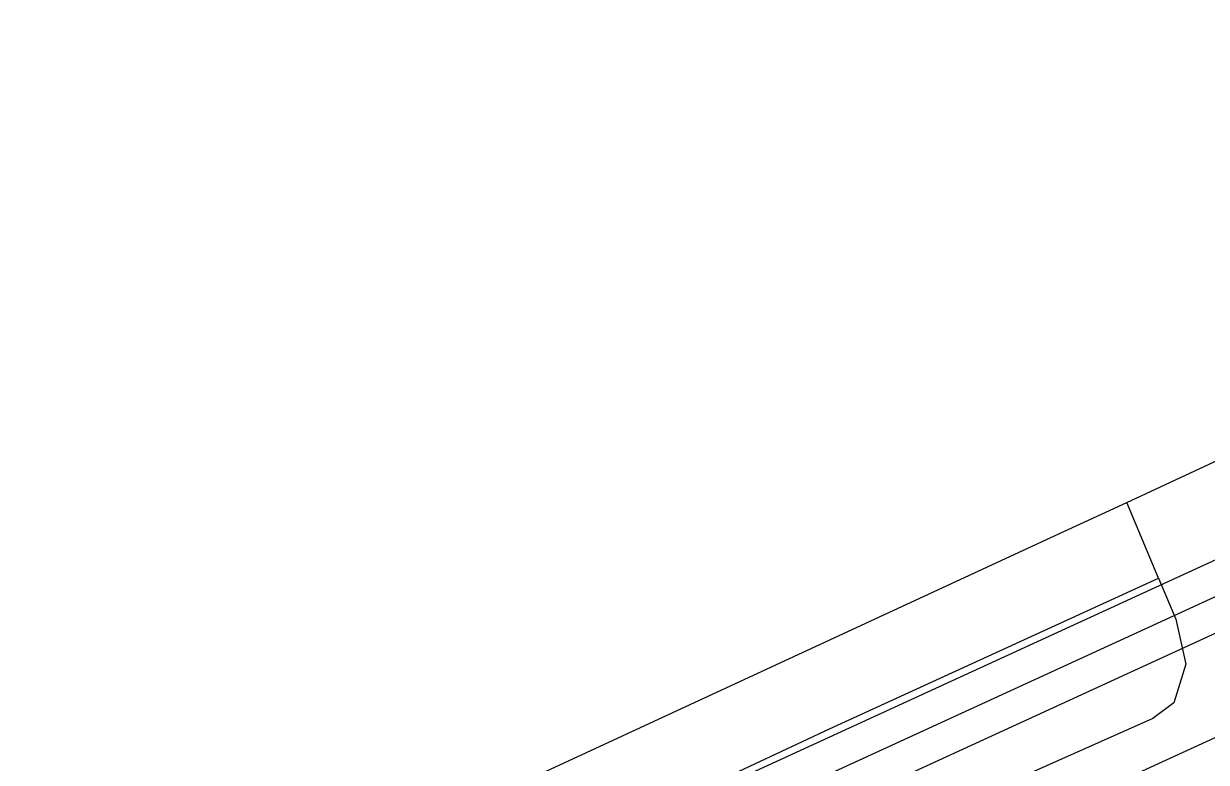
# Model space of a CAD drawing. Extents: x -264070 to -262271, y -1238894 to -1238141.
# Drawn here: x -263808.2 to -263749.9, y -1238522.1 to -1238485.7 of the extents above; entities that cross this region are included whole.
import ezdxf

# ---------------------------------------------------------------- set-up
doc = ezdxf.new("R2010")
doc.units = 0
for name, color, linetype in [('body_kn', 7, 'Continuous'), ('katuz_linie', 7, 'Continuous'), ('kladpar_hranice', 7, 'Continuous'), ('kladpar_plochy', 7, 'Continuous'), ('tarchy_linie', 7, 'Continuous'), ('zappar_hrandruhpozemk', 7, 'Continuous'), ('zuob_linie', 7, 'Continuous'), ('zuob_plochy', 7, 'Continuous')]:
    doc.layers.add(name, color=color, linetype=linetype)

msp = doc.modelspace()

# ---------------------------------------------------------------- linework, layer by layer
at = {"layer": 'body_kn'}
for p, q in [((-263753.78, -1238509.3), (-263753.78, -1238509.3)), ((-263757.31, -1238510.93), (-263757.31, -1238510.93)), ((-263752.22, -1238513.03), (-263752.22, -1238513.03)), ((-263752.22, -1238513.03), (-263752.22, -1238513.03)), ((-263751.37, -1238515.06), (-263751.37, -1238515.06)), ((-263750.88, -1238517.27), (-263750.88, -1238517.27)), ((-263751.47, -1238519.17), (-263751.47, -1238519.17)), ((-263752.51, -1238519.94), (-263752.51, -1238519.94)), ((-263768.45, -1238520.46), (-263768.45, -1238520.46))]:
    msp.add_line(p, q, dxfattribs=at)
at = {"layer": 'katuz_linie'}
msp.add_lwpolyline([(-263904.62, -1238577.05), (-263898.4, -1238574.47), (-263896.49, -1238573.62), (-263856.97, -1238556.17), (-263854.46, -1238555.06), (-263852.95, -1238554.4), (-263817.58, -1238538.75), (-263814.84, -1238537.54), (-263814.47, -1238537.38), (-263805, -1238533.05), (-263804.1, -1238532.62), (-263798.32, -1238529.9), (-263797.41, -1238529.47), (-263787.53, -1238524.91), (-263786.42, -1238524.4), (-263757.31, -1238510.93), (-263753.78, -1238509.3), (-263749.73, -1238507.42), (-263747.94, -1238506.58), (-263718.49, -1238492.76), (-263712.5, -1238489.95), (-263704.51, -1238486.2), (-263702.48, -1238485.24)], dxfattribs=at)
at = {"layer": 'kladpar_hranice'}
msp.add_lwpolyline([(-263904.62, -1238577.05), (-263898.4, -1238574.47), (-263896.49, -1238573.62), (-263856.97, -1238556.17), (-263854.46, -1238555.06), (-263852.95, -1238554.4), (-263817.58, -1238538.75), (-263814.84, -1238537.54), (-263814.47, -1238537.38), (-263805, -1238533.05), (-263804.1, -1238532.62), (-263798.32, -1238529.9), (-263797.41, -1238529.47), (-263787.53, -1238524.91), (-263786.42, -1238524.4), (-263757.31, -1238510.93), (-263753.78, -1238509.3), (-263749.73, -1238507.42), (-263747.94, -1238506.58), (-263718.49, -1238492.76), (-263712.5, -1238489.95), (-263704.51, -1238486.2), (-263702.48, -1238485.24)], dxfattribs=at)
at = {"layer": 'kladpar_plochy'}
msp.add_lwpolyline([(-263904.62, -1238577.05), (-263898.4, -1238574.47), (-263896.49, -1238573.62), (-263856.97, -1238556.17), (-263854.46, -1238555.06), (-263852.95, -1238554.4), (-263817.58, -1238538.75), (-263814.84, -1238537.54), (-263814.47, -1238537.38), (-263805, -1238533.05), (-263804.1, -1238532.62), (-263798.32, -1238529.9), (-263797.41, -1238529.47), (-263787.53, -1238524.91), (-263786.42, -1238524.4), (-263757.31, -1238510.93), (-263753.78, -1238509.3), (-263749.73, -1238507.42), (-263747.94, -1238506.58), (-263718.49, -1238492.76), (-263712.5, -1238489.95), (-263704.51, -1238486.2), (-263702.48, -1238485.24)], dxfattribs=at)
at = {"layer": 'tarchy_linie'}
for points in [[(-263902.7, -1238581.17), (-263849.37, -1238556.99), (-263798.45, -1238534.63), (-263747.52, -1238511.25), (-263703.47, -1238492.52), (-263685.3, -1238485.55)], [(-263900.65, -1238582.05), (-263848.69, -1238558.49), (-263797.79, -1238536.14), (-263746.83, -1238512.75), (-263702.82, -1238494.04), (-263681.49, -1238485.86)], [(-263901.23, -1238588.8), (-263806.68, -1238546.03), (-263796.36, -1238541.38), (-263795.96, -1238542.2), (-263693.5, -1238495.26), (-263692.95, -1238496.29), (-263682.44, -1238491.69), (-263683.79, -1238488.51), (-263702.17, -1238495.56), (-263746.14, -1238514.25), (-263797.13, -1238537.65), (-263848.01, -1238559.99), (-263901.34, -1238584.17)]]:
    msp.add_lwpolyline(points, dxfattribs=at)
at = {"layer": 'zappar_hrandruhpozemk'}
for p, q in [((-263752.51, -1238519.94), (-263766.49, -1238526.16)), ((-263785, -1238528.19), (-263768.45, -1238520.46))]:
    msp.add_line(p, q, dxfattribs=at)
for points in [[(-263768.45, -1238520.46), (-263752.22, -1238513.03), (-263753.78, -1238509.3)], [(-263752.22, -1238513.03), (-263751.37, -1238515.06), (-263750.88, -1238517.27), (-263751.47, -1238519.17), (-263752.51, -1238519.94)]]:
    msp.add_lwpolyline(points, dxfattribs=at)
at = {"layer": 'zuob_linie'}
msp.add_lwpolyline([(-263904.62, -1238577.05), (-263898.4, -1238574.47), (-263896.49, -1238573.62), (-263856.97, -1238556.17), (-263854.46, -1238555.06), (-263852.95, -1238554.4), (-263817.58, -1238538.75), (-263814.84, -1238537.54), (-263814.47, -1238537.38), (-263805, -1238533.05), (-263804.1, -1238532.62), (-263798.32, -1238529.9), (-263797.41, -1238529.47), (-263787.53, -1238524.91), (-263786.42, -1238524.4), (-263757.31, -1238510.93), (-263753.78, -1238509.3), (-263749.73, -1238507.42), (-263747.94, -1238506.58), (-263718.49, -1238492.76), (-263712.5, -1238489.95), (-263704.51, -1238486.2), (-263702.48, -1238485.24)], dxfattribs=at)
at = {"layer": 'zuob_plochy'}
msp.add_lwpolyline([(-263904.62, -1238577.05), (-263898.4, -1238574.47), (-263896.49, -1238573.62), (-263856.97, -1238556.17), (-263854.46, -1238555.06), (-263852.95, -1238554.4), (-263817.58, -1238538.75), (-263814.84, -1238537.54), (-263814.47, -1238537.38), (-263805, -1238533.05), (-263804.1, -1238532.62), (-263798.32, -1238529.9), (-263797.41, -1238529.47), (-263787.53, -1238524.91), (-263786.42, -1238524.4), (-263757.31, -1238510.93), (-263753.78, -1238509.3), (-263749.73, -1238507.42), (-263747.94, -1238506.58), (-263718.49, -1238492.76), (-263712.5, -1238489.95), (-263704.51, -1238486.2), (-263702.48, -1238485.24)], dxfattribs=at)

doc.saveas('drawing.dxf')
